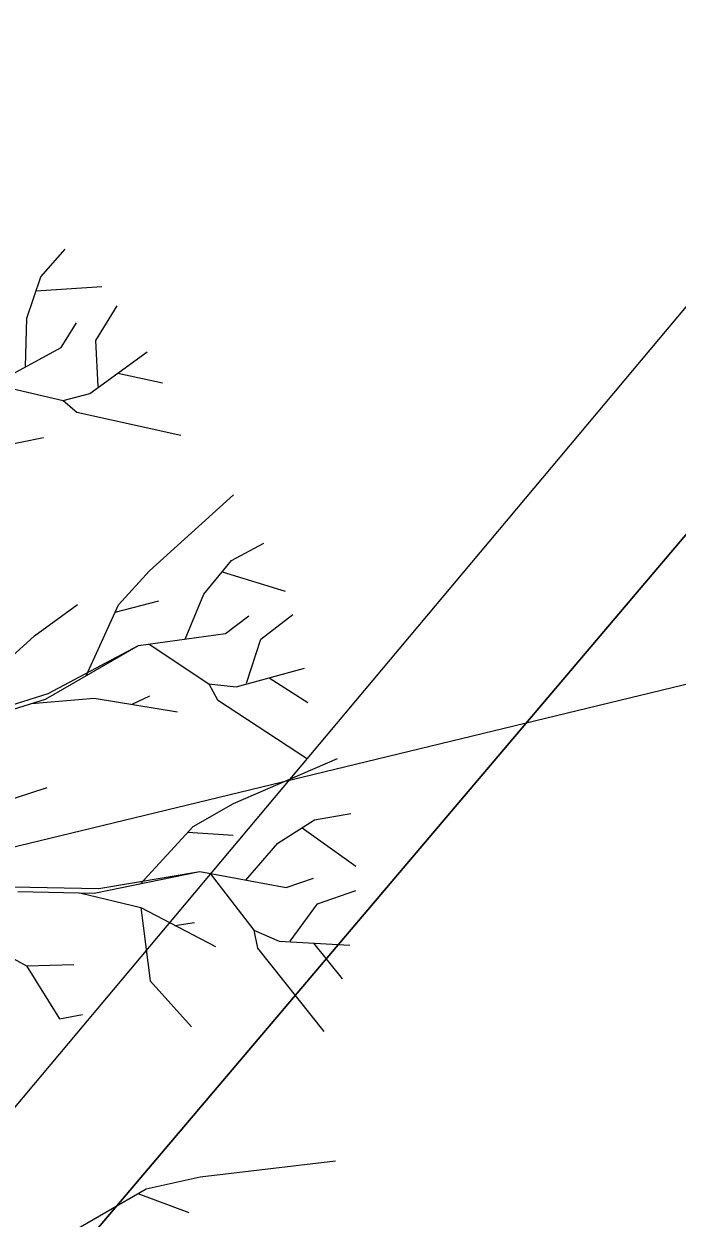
# Model space of a CAD drawing. Extents: x -438233 to -437334, y -1133133 to -1132623.
# Drawn here: x -438070.142 to -438067.503, y -1132985.857 to -1132981.028 of the extents above; entities that cross this region are included whole.
import ezdxf

# ---------------------------------------------------------------- set-up
doc = ezdxf.new("R2010")
doc.units = 0
doc.layers.add('Vrstva 1', color=7, linetype='Continuous')
doc.layers.add('Vrstva 40', color=7, linetype='Continuous')

msp = doc.modelspace()

# ---------------------------------------------------------------- linework, layer by layer
at = {"layer": 'Vrstva 1'}
for p, q in [((-438073.0336, -1132988.8171), (-438065.6695, -1132980.027)), ((-438070.0739, -1132982.0516), (-438069.9763, -1132981.9387)), ((-438070.1312, -1132982.2177), (-438070.0739, -1132982.0516)), ((-438070.0933, -1132982.1073), (-438069.8271, -1132982.0903)), ((-438069.8513, -1132982.3081), (-438069.765, -1132982.1685)), ((-438070.136, -1132982.4153), (-438070.1312, -1132982.2177)), ((-438069.9916, -1132982.3363), (-438069.9304, -1132982.2371)), ((-438070.3029, -1132982.5064), (-438069.9916, -1132982.3363)), ((-438069.8417, -1132982.4943), (-438069.8513, -1132982.3081)), ((-438069.8763, -1132982.5226), (-438069.6441, -1132982.354)), ((-438069.7634, -1132982.4411), (-438069.5828, -1132982.4798)), ((-438070.2658, -1132982.4855), (-438069.9836, -1132982.5516)), ((-438069.9836, -1132982.5516), (-438069.8763, -1132982.5226)), ((-438069.9836, -1132982.5516), (-438069.9279, -1132982.5984)), ((-438069.9279, -1132982.5984), (-438069.5078, -1132982.6919)), ((-438070.3965, -1132982.7693), (-438070.0626, -1132982.7008)), ((-438069.6352, -1132983.2394), (-438069.2949, -1132982.9322)), ((-438069.3038, -1132983.1983), (-438069.1732, -1132983.1282)), ((-438069.4159, -1132983.3338), (-438069.3038, -1132983.1983)), ((-438069.7602, -1132983.3773), (-438069.6352, -1132983.2394)), ((-438069.3417, -1132983.2443), (-438069.0869, -1132983.3217)), ((-438069.7739, -1132983.4072), (-438069.5965, -1132983.3612)), ((-438069.4901, -1132983.516), (-438069.4159, -1132983.3338)), ((-438070.0997, -1132983.5023), (-438069.9255, -1132983.3757)), ((-438069.8908, -1132983.6644), (-438069.7602, -1132983.3773)), ((-438069.3272, -1132983.4935), (-438069.2336, -1132983.4225)), ((-438069.1852, -1132983.5168), (-438069.0554, -1132983.4169)), ((-438070.2602, -1132983.6491), (-438070.0997, -1132983.5023)), ((-438069.6788, -1132983.5418), (-438069.3272, -1132983.4935)), ((-438070.0554, -1132983.7596), (-438069.6788, -1132983.5418)), ((-438070.0441, -1132983.7362), (-438069.6788, -1132983.5418)), ((-438069.636, -1132983.5362), (-438069.3957, -1132983.6975)), ((-438069.2425, -1132983.6943), (-438069.1852, -1132983.5168)), ((-438069.2852, -1132983.7088), (-438069.0086, -1132983.6338)), ((-438069.3957, -1132983.6975), (-438069.3594, -1132983.762)), ((-438069.3957, -1132983.6975), (-438069.2852, -1132983.7088)), ((-438069.1506, -1132983.6725), (-438068.9949, -1132983.7725)), ((-438070.3771, -1132983.8402), (-438070.0441, -1132983.7362)), ((-438069.7054, -1132983.7797), (-438069.6336, -1132983.7451)), ((-438070.3505, -1132983.8515), (-438070.0554, -1132983.7596)), ((-438070.1118, -1132983.7765), (-438069.8586, -1132983.7547)), ((-438069.8586, -1132983.7547), (-438069.5223, -1132983.8096)), ((-438069.3594, -1132983.762), (-438068.9998, -1132983.9975)), ((-438069.2957, -1132984.1813), (-438068.8756, -1132983.9983)), ((-438070.1844, -1132984.1612), (-438070.0481, -1132984.116)), ((-438069.4578, -1132984.2741), (-438069.2957, -1132984.1813)), ((-438068.9675, -1132984.2466), (-438068.8208, -1132984.2216)), ((-438069.6715, -1132984.5055), (-438069.4578, -1132984.2741)), ((-438069.1167, -1132984.341), (-438068.9675, -1132984.2466)), ((-438069.0175, -1132984.2789), (-438068.8006, -1132984.4337)), ((-438069.4796, -1132984.2974), (-438069.2973, -1132984.3095)), ((-438069.2449, -1132984.491), (-438069.1167, -1132984.341)), ((-438069.8578, -1132984.5434), (-438069.432, -1132984.4563)), ((-438069.84, -1132984.5248), (-438069.432, -1132984.4563)), ((-438069.432, -1132984.4563), (-438069.082, -1132984.5208)), ((-438069.3901, -1132984.4644), (-438069.2127, -1132984.6926)), ((-438070.1884, -1132984.5184), (-438069.84, -1132984.5248)), ((-438069.082, -1132984.5208), (-438068.9724, -1132984.4829)), ((-438070.1666, -1132984.5369), (-438069.8578, -1132984.5434)), ((-438069.9158, -1132984.5418), (-438069.6699, -1132984.6015)), ((-438068.9562, -1132984.5869), (-438068.8014, -1132984.5329)), ((-438069.6699, -1132984.6015), (-438069.632, -1132984.8982)), ((-438069.6699, -1132984.6015), (-438069.3683, -1132984.7587)), ((-438069.0667, -1132984.7377), (-438068.9562, -1132984.5869)), ((-438069.532, -1132984.674), (-438069.453, -1132984.6619)), ((-438069.2127, -1132984.6926), (-438069.199, -1132984.7652)), ((-438069.2127, -1132984.6926), (-438069.1111, -1132984.7377)), ((-438070.2932, -1132984.749), (-438070.132, -1132984.8377)), ((-438069.199, -1132984.7652), (-438068.9304, -1132985.1022)), ((-438069.1111, -1132984.7377), (-438068.8256, -1132984.7539)), ((-438068.9716, -1132984.7458), (-438068.8562, -1132984.8901)), ((-438070.132, -1132984.8377), (-438069.94, -1132984.8313)), ((-438070.132, -1132984.8377), (-438069.9989, -1132985.0514)), ((-438069.632, -1132984.8982), (-438069.4651, -1132985.0845)), ((-438069.9989, -1132985.0514), (-438069.9054, -1132985.0337)), ((-438069.4304, -1132985.6901), (-438068.8837, -1132985.6256)), ((-438069.6481, -1132985.7385), (-438069.4304, -1132985.6901)), ((-438069.9747, -1132985.928), (-438069.6481, -1132985.7385)), ((-438069.682, -1132985.7578), (-438069.4764, -1132985.8352))]:
    msp.add_line(p, q, dxfattribs=at)
for points in [[(-438071.4998, -1132987.9877), (-438070.8505, -1132987.0836), (-438064.169, -1132979.202)], [(-438064.169, -1132979.202), (-438070.8505, -1132987.0836)]]:
    msp.add_lwpolyline(points, dxfattribs=at)
at = {"layer": 'Vrstva 40'}
msp.add_line((-438072.8099, -1132984.9914), (-438019.5053, -1132972.094), dxfattribs=at)

doc.saveas('drawing.dxf')
